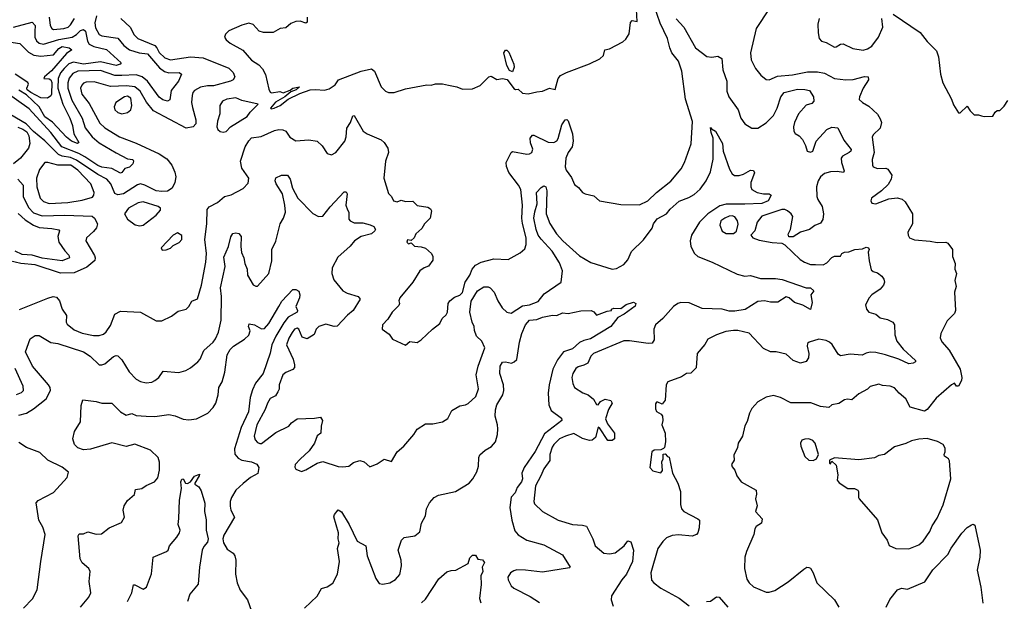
# Model space of a CAD drawing. Extents: x 1493970 to 1595317, y 729910 to 844791.
# Tile 273 of 338: x 1564208 to 1571115, y 795346 to 799427. Entities that reach past the tile are written whole.
import ezdxf

# ---------------------------------------------------------------- set-up
doc = ezdxf.new("R2010")
doc.units = 0

msp = doc.modelspace()

# ---------------------------------------------------------------- linework, layer by layer
at = {"layer": '0CON10XD'}
for points in [[(1566282.1, 798937.9), (1566345, 798932.5), (1566378.7, 798941.3), (1566419.8, 798970.2), (1566444.3, 799005.7), (1566604.2, 799065), (1566675, 799082.5), (1566696.9, 799065), (1566743.3, 798955), (1566774.2, 798924.2), (1566795, 798916.2), (1566835, 798916.2), (1566915, 798942), (1567065, 798970), (1567095, 798966.7), (1567125, 798976), (1567175, 798975.7), (1567215, 798968.1), (1567275, 798954.5), (1567315, 798938.2), (1567385, 798940.6), (1567437.5, 798965), (1567500, 799025), (1567515, 799030), (1567555, 799006.7), (1567595.5, 799014.5), (1567627.9, 799007.9), (1567675, 798943.3), (1567685, 798937.5), (1567705, 798940), (1567735, 798911.2), (1567775, 798906), (1567835, 798920), (1567875, 798924.3), (1567925, 798945.5), (1567965, 798937.5), (1567985.8, 799015), (1568001.2, 799035), (1568043.5, 799056.5), (1568205, 799115.8), (1568277.8, 799152.2), (1568304.4, 799175), (1568313.9, 799216.1), (1568345, 799223.3), (1568438.3, 799271.7), (1568459.7, 799290.3), (1568483.1, 799326.9), (1568493, 799407), (1568505, 799420), (1568540, 799415), (1568530, 799585)], [(1566644.7, 798624.7), (1566743.6, 798583.6), (1566765.7, 798565), (1566790, 798525), (1566794.4, 798495), (1566773.3, 798435), (1566761.4, 798315), (1566795, 798207.5), (1566816, 798186), (1566830, 798155), (1566855, 798148), (1566885, 798160.8), (1566915, 798150.8), (1566965, 798152.5), (1566995, 798122.5), (1567070.5, 798110.5), (1567089.5, 798099.5), (1567096.1, 798086.1), (1567086.2, 798035), (1567048, 797995), (1567029.1, 797960.9), (1566986.2, 797925), (1566974.1, 797895.9), (1566955, 797877.5), (1566928.3, 797881.7), (1566922.5, 797865), (1566935, 797853.3), (1566955, 797860), (1566977.7, 797837.7), (1567025, 797834), (1567055, 797823.3), (1567097.5, 797785), (1567106.7, 797765), (1567105, 797740), (1567075, 797697.5), (1567045, 797686.2), (1567015, 797663.3), (1566966, 797585), (1566874.2, 797475), (1566868, 797455), (1566872.5, 797435), (1566868.1, 797421.9), (1566820, 797375), (1566790, 797325), (1566752.5, 797285), (1566750, 797255), (1566799.7, 797219.7), (1566824.2, 797184.2), (1566913.6, 797143.6), (1566945, 797167.5), (1566995, 797162.5), (1567025, 797180), (1567104.3, 797255.7), (1567155, 797294), (1567170.8, 797329.2), (1567199.4, 797355), (1567208.9, 797375), (1567214.6, 797435.4), (1567224.4, 797455), (1567259.2, 797480.8), (1567295.2, 797494.8), (1567315, 797513.1), (1567332.8, 797585), (1567365.5, 797635), (1567383, 797677), (1567405, 797704.3), (1567445, 797724.4), (1567535, 797747.5), (1567635, 797744), (1567718.8, 797791.2), (1567751.7, 797818.3), (1567761.7, 797848.3), (1567760, 797895), (1567735, 797997.5), (1567730.4, 798035), (1567735.9, 798125.9), (1567724, 798235), (1567707.7, 798265), (1567638.6, 798355), (1567623.6, 798396.4), (1567620.5, 798425), (1567655, 798493.8), (1567665, 798500.6), (1567765, 798482.5), (1567785, 798484.4), (1567800, 798495), (1567807.9, 798517.9), (1567792.1, 798562.1), (1567790, 798595), (1567805, 798617.5), (1567815, 798617.5), (1567915, 798566.5), (1567955, 798565.5), (1567975, 798576.9), (1567985, 798592.5), (1568011.8, 798688.2), (1568034, 798725), (1568045, 798726), (1568055, 798716.2), (1568086.2, 798625), (1568091.2, 798575), (1568082.7, 798535), (1568055.5, 798495), (1568040, 798455), (1568034.4, 798395), (1568041.7, 798371.7), (1568079.6, 798319.6), (1568100.3, 798270.3), (1568128.3, 798248.3), (1568156.7, 798215), (1568175, 798204), (1568235, 798191.2), (1568275, 798155.8), (1568425, 798128.8), (1568555, 798127.1), (1568614, 798155), (1568675.7, 798215), (1568776.7, 798293.3), (1568848.8, 798381.2), (1568870.5, 798425), (1568917.5, 798555), (1568927.6, 798712.4), (1568877.8, 798867.8), (1568853.5, 799065), (1568828.7, 799135), (1568782.9, 799195), (1568768, 799228), (1568751.6, 799295), (1568701.2, 799401.2), (1568660, 799525)], [(1569465, 799502.5), (1569373.3, 799365), (1569333.8, 799195), (1569338.5, 799145), (1569368.6, 799085), (1569407.4, 799037.4), (1569445, 799007.5), (1569465, 799005.6), (1569525, 799029.3), (1569629.2, 799040.8), (1569735, 799060.9), (1569805, 799061.5), (1569855, 799050.8), (1569925, 799014.4), (1570004.4, 799004.4), (1570055, 799006.5), (1570135, 799028.9), (1570160, 799025), (1570162, 799005), (1570125.6, 798945), (1570099.2, 798885), (1570097.7, 798867.7), (1570120, 798845), (1570165, 798820.8), (1570225, 798764.2), (1570245, 798732), (1570253.5, 798705), (1570244, 798666), (1570195, 798618.1), (1570187.6, 798602.4), (1570202.1, 798495), (1570188.8, 798445), (1570190, 798405), (1570195.8, 798395), (1570225, 798381.8), (1570284.3, 798384.3), (1570298.3, 798378.3), (1570325.6, 798335), (1570322.1, 798307.9), (1570299.5, 798270.5), (1570253.6, 798226.4), (1570183.3, 798175), (1570180, 798155), (1570185, 798140), (1570213.6, 798133.6), (1570305, 798169.2), (1570364.4, 798175.6), (1570398.3, 798168.3), (1570418.9, 798148.9), (1570471.5, 798065), (1570470.4, 797995), (1570439.4, 797935), (1570440, 797915), (1570451.2, 797895), (1570485, 797881.4), (1570595, 797873.3), (1570645, 797863.6), (1570705, 797866), (1570718.3, 797858.3), (1570752.5, 797815), (1570752, 797765), (1570770.6, 797715), (1570769.2, 797675), (1570780.8, 797645), (1570767.1, 797597.1), (1570777.5, 797555), (1570765.7, 797514.3), (1570772, 797385), (1570766, 797365), (1570715, 797313.3), (1570670, 797225), (1570664.3, 797195), (1570676.7, 797166.7), (1570728.6, 797108.6), (1570806.8, 796975), (1570817.5, 796915), (1570814.2, 796895), (1570795, 796856.2), (1570780, 796855), (1570765, 796876.2), (1570745, 796864.2), (1570638.1, 796771.9), (1570575, 796690.5), (1570555, 796679.6), (1570455, 796708.1), (1570425, 796766.7), (1570378.1, 796805), (1570345, 796842.5), (1570315, 796854.3), (1570260, 796860), (1570235, 796870), (1570175, 796853.8), (1570155.6, 796834.4), (1570095, 796801.2), (1570045, 796760), (1570015, 796763.8), (1569995, 796758.8), (1569955, 796734), (1569905.8, 796724.2), (1569884, 796706), (1569825, 796713.3), (1569758.3, 796738.3), (1569618.3, 796738.3), (1569545, 796775.7), (1569495, 796790), (1569445, 796778), (1569386.7, 796745), (1569345, 796697.5), (1569328.8, 796665), (1569311.7, 796608.3), (1569294.2, 796575.8), (1569278, 796505), (1569249.2, 796455), (1569244.1, 796425.9), (1569218.3, 796371.7), (1569220, 796335), (1569202.5, 796305), (1569205, 796290), (1569225.9, 796265.9), (1569238.8, 796225), (1569268.8, 796185), (1569373.3, 796125), (1569376.4, 796096.4), (1569368.8, 796065), (1569380.8, 796015), (1569368.8, 795975), (1569416, 795925), (1569411.2, 795895), (1569375, 795870.8), (1569364, 795855), (1569357.5, 795815), (1569305.6, 795695), (1569295.8, 795655), (1569293.1, 795575), (1569310, 795500), (1569325, 795476.2), (1569356.8, 795446.8), (1569445, 795410), (1569465, 795408.8), (1569505, 795422), (1569598.6, 795481.4), (1569707.7, 795572.3), (1569730, 795585), (1569745, 795583.3), (1569755, 795577.5), (1569773.8, 795545), (1569800, 795475), (1569923.6, 795355), (1569954.5, 795304.5)], [(1564747.4, 799452.6), (1564734.8, 799404.8), (1564739.9, 799369.9), (1564765, 799322.2), (1564784.1, 799314.1), (1564895, 799298), (1564937.2, 799245), (1564977.3, 799215), (1565044.9, 799194.9), (1565105, 799186.8), (1565189.4, 799089.4), (1565222.9, 799062.9), (1565255, 799053.8), (1565325.3, 799055.3), (1565343.8, 799045), (1565322, 798995), (1565270.3, 798929.7), (1565260.8, 798865), (1565245, 798855.7), (1565212, 798865), (1565185, 798882.5), (1565104.5, 798994.5), (1565066.1, 799026.1), (1565025, 799039.8), (1564925, 799034.8), (1564875, 799035.5), (1564775, 799069.8), (1564615, 799064.4), (1564581.5, 799048.5), (1564554.3, 799015.7), (1564545.5, 798984.5), (1564544.5, 798945), (1564572.7, 798862.7), (1564645.2, 798735), (1564667.7, 798667.7), (1564716.1, 798605), (1564765, 798561.8), (1564885, 798491.3), (1564965, 798450.8), (1565002, 798445), (1565007.1, 798435), (1565000.4, 798415), (1564979.1, 798390.9), (1564945, 798382.9), (1564925, 798354), (1564915, 798350), (1564855, 798383.5), (1564785, 798392.8), (1564755, 798404.2), (1564665.5, 798465.5), (1564623.2, 798486.8), (1564504.3, 798535), (1564426.4, 798635), (1564275, 798801.1), (1564079.2, 798939.2)], [(1564916.2, 799435), (1564983.8, 799373.8), (1565011.2, 799321.2), (1565035.3, 799295.3), (1565154.6, 799244.6), (1565169.3, 799229.3), (1565185, 799196), (1565225, 799157.9), (1565265, 799145.3), (1565405, 799166.9), (1565495, 799158.9), (1565675, 799085.5), (1565705.8, 799055), (1565716, 799025), (1565704.2, 799005), (1565686, 798995), (1565567.1, 798962.9), (1565525, 798963.3), (1565475, 798952.8), (1565435, 798930), (1565422.3, 798915), (1565417.1, 798895), (1565413.4, 798845), (1565419.2, 798810.8), (1565443.3, 798725), (1565444.5, 798695), (1565424.7, 798675.3), (1565375, 798666.4), (1565147, 798787), (1565097.8, 798847.8), (1565053.2, 798925), (1565015, 798954.8), (1564957, 798963), (1564845, 798957.9), (1564731.2, 798991.2), (1564672.8, 798987.2), (1564655, 798980.4), (1564642.9, 798967.1), (1564635.3, 798945), (1564644.2, 798905), (1564695, 798837.5), (1564770.5, 798700.5), (1564805, 798668.9), (1564908.6, 798605), (1565025, 798560.9), (1565185, 798485.3), (1565241, 798451), (1565276, 798406), (1565295, 798356), (1565302.7, 798325), (1565295.4, 798285), (1565276.5, 798245), (1565245, 798224), (1565205, 798220.3), (1565165, 798224.7), (1565085, 798265.3), (1565055, 798274), (1565035, 798267.7), (1564935, 798205.2), (1564895, 798197.7), (1564875, 798207.3), (1564846.5, 798275), (1564818.1, 798308.1), (1564755, 798340.8), (1564605, 798442), (1564565, 798458.6), (1564505, 798468.9), (1564480.8, 798480.8), (1564385, 798576.5), (1564305, 798641.4), (1564254, 798695), (1564145, 798758.9)], [(1564414.8, 799445), (1564422.3, 799385), (1564433.5, 799365), (1564445, 799358.5), (1564516.7, 799365), (1564547.3, 799375), (1564565, 799390), (1564592, 799435)], [(1566224.8, 799445), (1566225, 799410), (1566215, 799402.4), (1566175, 799416.3), (1566145, 799414.8), (1566109.8, 799400.2), (1566075, 799369.8), (1566035, 799364.7), (1565985, 799336), (1565916.9, 799336.9), (1565886.5, 799346.5), (1565845, 799392.5), (1565815, 799401.2), (1565765, 799388.5), (1565675, 799348.9), (1565651.4, 799325), (1565644, 799305), (1565655, 799286.2), (1565685, 799262.9), (1565773.1, 799213.1), (1565832.8, 799142.8), (1565885, 799108.9), (1565911.7, 799081.7), (1565932.9, 799042.9), (1565955, 798940), (1565965, 798917.5), (1565975, 798912.5), (1566033, 798923), (1566056.4, 798913.6), (1566105, 798932.5), (1566123.6, 798946.4), (1566170, 798955), (1566146.7, 798935), (1566110.5, 798919.5), (1566066.7, 798885), (1566002.9, 798847.1), (1565967.5, 798805), (1565970.7, 798800.7), (1565993.3, 798805), (1566034, 798825), (1566091.2, 798868.8), (1566172, 798908), (1566245, 798933.3), (1566282.1, 798937.9)], [(1568812.8, 799432.8), (1568867.1, 799375), (1568949.1, 799229.1), (1569027.9, 799167.9), (1569064.3, 799164.3), (1569105, 799170.8), (1569134.1, 799154.1), (1569141.1, 799075), (1569168.2, 798995), (1569169.1, 798925), (1569181.8, 798885), (1569247.9, 798795), (1569267.8, 798735), (1569295, 798695.8), (1569345, 798665.8), (1569385, 798666.5), (1569445, 798703.4), (1569495, 798753.9), (1569521, 798805), (1569546.9, 798885), (1569570, 798915), (1569665, 798938.2), (1569715, 798936.8), (1569748.8, 798928.8), (1569777.8, 798885), (1569780, 798855), (1569765, 798839.2), (1569725, 798827.1), (1569671.8, 798765), (1569642.5, 798705), (1569636, 798675), (1569638.8, 798645), (1569648.8, 798628.8), (1569675, 798612), (1569698.8, 798585), (1569721.2, 798545), (1569732.5, 798505), (1569755, 798496.7), (1569771.2, 798505), (1569796, 798575), (1569869.2, 798655), (1569905, 798671.9), (1569948.1, 798668.1), (1569990.3, 798580.3), (1570040, 798515), (1570038.8, 798505), (1570027.5, 798495), (1569980, 798470), (1569970, 798455), (1569972.5, 798425), (1569990.8, 798365), (1569986.2, 798355), (1569941.6, 798361.6), (1569895, 798358.7), (1569855, 798347.8), (1569826.1, 798323.9), (1569809.2, 798295), (1569798.5, 798255), (1569800.8, 798185), (1569806.4, 798165), (1569837.5, 798115), (1569847.9, 798065), (1569841.5, 798025), (1569825, 797998.6), (1569785, 797982.2), (1569748, 797955), (1569684.4, 797935.6), (1569635, 797902.5), (1569603, 797903), (1569598.3, 797921.7), (1569616.1, 797953.9), (1569631.8, 798045), (1569620, 798065), (1569594.4, 798085), (1569575, 798094.6), (1569555, 798095.4), (1569415, 798048.9), (1569381.9, 798005), (1569364.1, 797945.9), (1569337.5, 797915), (1569350, 797895), (1569395, 797880), (1569487, 797863), (1569555, 797857.5), (1569575, 797847.5), (1569684, 797745), (1569713.8, 797725), (1569755, 797708.9), (1569791.5, 797708.5), (1569845, 797706.9), (1569869.5, 797720.5), (1569905, 797758.9), (1569925, 797767.3), (1569965, 797768), (1569976.5, 797785), (1569994, 797795), (1570025, 797797.1), (1570066.6, 797813.4), (1570121.4, 797818.6), (1570145, 797830), (1570162.5, 797825), (1570166.2, 797815), (1570160, 797795), (1570167.5, 797735), (1570182.1, 797672.1), (1570195, 797658.8), (1570225, 797650), (1570255, 797626.2), (1570271.2, 797605), (1570274, 797585), (1570267.1, 797565), (1570244.5, 797535.5), (1570185, 797496.9), (1570167.1, 797475), (1570141.4, 797425), (1570147.8, 797395), (1570164.2, 797375), (1570215, 797360), (1570245, 797333.8), (1570295, 797321.9), (1570333.3, 797303.3), (1570344, 797285), (1570346.9, 797215), (1570362.1, 797172.1), (1570406.9, 797115), (1570492.5, 797035), (1570491.2, 797025), (1570475, 797015.8), (1570445, 797011.4), (1570374.6, 797044.6), (1570282.5, 797075), (1570215, 797090.8), (1570175, 797092.9), (1570145, 797087.5), (1570117.7, 797072.3), (1570035, 797080.6), (1569965, 797068.6), (1569948.9, 797078.9), (1569906.5, 797146.5), (1569888.6, 797165), (1569865, 797176.2), (1569815, 797184.5), (1569746.7, 797165), (1569734.6, 797155.4), (1569732.2, 797135), (1569744.2, 797085), (1569742, 797055), (1569725, 797028.8), (1569685, 797017.5), (1569635, 797035.7), (1569585, 797080.8), (1569515, 797095.8), (1569475, 797095.8), (1569425, 797120), (1569325, 797227.1), (1569245, 797245.4), (1569215, 797246.2), (1569162.2, 797237.8), (1569095, 797216.2), (1569035, 797186), (1569015, 797146.7), (1568960.6, 797085), (1568952.7, 796982.7), (1568915, 796946.5), (1568885, 796944.4), (1568849.8, 796920.2), (1568754.5, 796885.5), (1568743.3, 796865), (1568735, 796757.5), (1568715, 796730), (1568685, 796742.5), (1568675, 796742.5), (1568669.3, 796730.7), (1568668.8, 796695), (1568675, 796677.5), (1568708.3, 796658.3), (1568716.7, 796645), (1568720, 796615), (1568713.3, 796585), (1568736.7, 796525), (1568737.5, 796465), (1568732.5, 796425), (1568725, 796417.5), (1568705, 796407.5), (1568660, 796405), (1568643.3, 796395), (1568627.5, 796285), (1568650.5, 796260.5), (1568705, 796246.7), (1568717.7, 796262.3), (1568712.5, 796325), (1568722.5, 796345), (1568723, 796377), (1568735, 796380), (1568751.7, 796361.7), (1568765, 796357.5), (1568787.1, 796245), (1568825.8, 796175), (1568843.8, 796115), (1568842.5, 796025), (1568850, 795995), (1568866.2, 795975), (1568965, 795923.8), (1568976, 795915), (1568978, 795905), (1568975, 795860), (1568966, 795825), (1568956.7, 795815), (1568925, 795802.9), (1568828.6, 795811.4), (1568785, 795807.3), (1568745, 795791.1), (1568719.5, 795765), (1568685.6, 795715), (1568636.2, 795545), (1568640, 795495), (1568656.7, 795475), (1568705, 795438.8), (1568835, 795368.1), (1568905, 795314.2)], [(1569815.8, 799434.2), (1569806.2, 799395), (1569810, 799335), (1569817.1, 799295), (1569832.5, 799275), (1569865, 799265.7), (1569923.3, 799235), (1569935, 799236.4), (1569965, 799256), (1569985, 799258), (1570053.6, 799223.6), (1570125, 799213.3), (1570155, 799223.1), (1570185, 799242), (1570232, 799305), (1570262, 799375), (1570256.2, 799435)], [(1570335, 799466.2), (1570525.8, 799335.8), (1570575, 799273.3), (1570638.8, 799208.8), (1570653.8, 799165), (1570666.7, 799045), (1570683.6, 798983.6), (1570745, 798870), (1570759.3, 798829.3), (1570793.6, 798773.6), (1570805, 798772.5), (1570855, 798820), (1570875, 798787.5), (1570905, 798760), (1570935, 798760), (1570955, 798752.5), (1570975, 798747.5)], [(1564165, 799374.3), (1564295, 799409.1), (1564315.3, 799385), (1564314.7, 799344.7), (1564314.8, 799305), (1564325, 799277.3), (1564345, 799261.4), (1564375, 799254.8), (1564482.9, 799287.1), (1564575, 799304.8), (1564606.9, 799323.1), (1564635, 799351.5), (1564655, 799358.5), (1564668.2, 799345), (1564682.7, 799275), (1564694.8, 799254.8), (1564727.5, 799237.5), (1564817.7, 799217.7), (1564920, 799125), (1564913.3, 799115), (1564884, 799106), (1564775, 799130.7), (1564655, 799115.1), (1564585, 799127.8), (1564552.8, 799117.2), (1564518.5, 799085), (1564495, 799054.1), (1564477.5, 799015), (1564476.2, 798946.2), (1564509.6, 798835), (1564558.3, 798735), (1564577.6, 798685), (1564587.9, 798625), (1564623.5, 798565), (1564612.4, 798557.6), (1564571.5, 798575), (1564535, 798601.3), (1564437.2, 798707.2), (1564385, 798744.8), (1564345, 798815.2), (1564255, 798899.4), (1564201, 798931)], [(1564115, 799272.6), (1564209.4, 799259.4), (1564269.4, 799199.4), (1564307.2, 799177.2), (1564355, 799170), (1564445, 799180.6), (1564481.7, 799225), (1564505, 799237.7), (1564555, 799229.1), (1564573.1, 799215), (1564535, 799189.3), (1564431.6, 799068.4), (1564381.5, 799025), (1564377.1, 799015), (1564415, 799010.8), (1564425, 799003.9), (1564432.4, 798985), (1564430.5, 798905), (1564425, 798892.9), (1564403.4, 798876.6), (1564355, 798877.2), (1564285, 798914.7), (1564260.6, 798935), (1564257.6, 798945), (1564270.2, 798975), (1564265.4, 798985), (1564175.9, 799045)], [(1567665, 799060), (1567645, 799070), (1567626.2, 799105), (1567603.3, 799195), (1567615, 799212.5), (1567625, 799212.5), (1567638.3, 799198.3), (1567673.8, 799115), (1567676.2, 799093.8), (1567665, 799060)], [(1564925, 798766.2), (1564965, 798774.4), (1564986.5, 798793.5), (1564995.3, 798825), (1564986.5, 798875), (1564965, 798888.9), (1564943.3, 798885), (1564881.4, 798845), (1564869.5, 798815), (1564874.7, 798794.7), (1564896, 798775), (1564925, 798766.2)], [(1565635, 798637.5), (1565655, 798642.5), (1565687.5, 798675), (1565802.9, 798747.1), (1565825, 798778.8), (1565880, 798835), (1565765, 798860.5), (1565725, 798877.9), (1565660.2, 798869.8), (1565630, 798855), (1565612.5, 798825), (1565612.5, 798765), (1565596, 798715), (1565591.2, 798675), (1565597, 798657), (1565613, 798643), (1565635, 798637.5)], [(1570975, 798747.5), (1571035, 798750), (1571051.7, 798778.3), (1571065, 798790), (1571085, 798790), (1571115, 798820), (1571140.7, 798859.3)], [(1564206.9, 797393.1), (1564405, 797473.7), (1564443.5, 797483.5), (1564465, 797480.8), (1564486.4, 797455), (1564505.4, 797395), (1564535, 797350), (1564534.6, 797305), (1564540.9, 797290.9), (1564590, 797250), (1564645, 797226.2), (1564725, 797210), (1564765, 797210.6), (1564795, 797220), (1564815, 797235.6), (1564845, 797280), (1564875, 797360), (1564915, 797382.5), (1565055, 797373.8), (1565164.2, 797314.2), (1565205, 797313.8), (1565273.2, 797346.8), (1565318.3, 797381.7), (1565375.4, 797394.6), (1565395, 797414), (1565415, 797452), (1565455, 797468), (1565483.3, 797565), (1565513.8, 797726.2), (1565517.6, 797785), (1565506.1, 797885), (1565520.8, 797995), (1565522.7, 798095), (1565536.7, 798113.3), (1565595, 798144.4), (1565644, 798185), (1565692.1, 798197.9), (1565775, 798241.4), (1565810.3, 798279.7), (1565814.4, 798315), (1565765.7, 798385.7), (1565755.8, 798435), (1565790, 798535), (1565815, 798576.9), (1565835, 798598.1), (1565902.4, 798607.6), (1565995, 798649.1), (1566025, 798655.3), (1566053.3, 798653.3), (1566073.7, 798643.7), (1566101.9, 798601.9), (1566145, 798576.7), (1566235, 798584.7), (1566295, 798573.9), (1566330.8, 798540.8), (1566365, 798486.7), (1566395, 798478), (1566425, 798494.2), (1566489.5, 798575), (1566498.5, 798605), (1566502.7, 798665), (1566529.1, 798705), (1566545, 798752.9), (1566555, 798754.2), (1566616.9, 798645), (1566644.7, 798624.7)], [(1564195, 798671.8), (1564229.6, 798659.6), (1564258.6, 798638.6), (1564272.1, 798612.1), (1564277.6, 798557.6), (1564269.7, 798525), (1564213.4, 798455), (1564164.7, 798415)], [(1566506.7, 798093.3), (1566515.6, 798075), (1566517.5, 798027.5), (1566526.7, 798015), (1566555, 798002.2), (1566615, 798000.5), (1566667.2, 797987.2), (1566692, 797975), (1566702.9, 797955), (1566700, 797945), (1566675, 797924.4), (1566604.2, 797905.8), (1566556, 797874), (1566525, 797837.9), (1566440, 797760), (1566398.8, 797685), (1566398.5, 797645), (1566412, 797602), (1566474.3, 797525), (1566505, 797508.5), (1566582.5, 797485), (1566596.2, 797465), (1566546.9, 797385), (1566507.1, 797352.9), (1566435, 797275.6), (1566415, 797273.5), (1566355, 797289.1), (1566305.8, 797275), (1566286.4, 797255), (1566272.6, 797217.4), (1566225, 797187.7), (1566189.8, 797199.8), (1566165.4, 797255), (1566155, 797262.9), (1566135, 797255.7), (1566118.2, 797231.8), (1566095, 797192.5), (1566079.5, 797145), (1566125.2, 797045.2), (1566136.7, 797005), (1566136.2, 796985), (1566125, 796972.5), (1566075, 796952.2), (1566054.6, 796935), (1566028.5, 796865), (1566027.3, 796835), (1566019.6, 796815), (1566002.7, 796787.3), (1565965, 796768), (1565945.6, 796735), (1565928.9, 796691.1), (1565871.2, 796585), (1565852.9, 796505), (1565859.4, 796479.4), (1565875, 796460), (1565891.9, 796451.9), (1565905, 796453.5), (1566005, 796530.5), (1566095, 796574.2), (1566115, 796598), (1566153.2, 796626.8), (1566275, 796630), (1566317, 796637), (1566332.9, 796615), (1566321.9, 796575), (1566319.2, 796525), (1566293.8, 796506.2), (1566276.4, 796455), (1566238.5, 796401.5), (1566175, 796343.8), (1566140, 796305), (1566137, 796287), (1566145, 796272.5), (1566185, 796257.5), (1566215, 796267.5), (1566295.7, 796314.3), (1566335, 796325.6), (1566441.4, 796291.4), (1566475, 796289.1), (1566516.4, 796293.6), (1566550.3, 796319.7), (1566595, 796334.2), (1566623.3, 796325), (1566665, 796290), (1566715, 796310), (1566765, 796342.5), (1566815, 796327.5), (1566856.1, 796393.9), (1566903.3, 796435), (1566972.5, 796515), (1566997, 796553), (1567055, 796590), (1567105, 796590), (1567175, 796605.7), (1567210.6, 796629.4), (1567238.8, 796685), (1567295, 796717.5), (1567335, 796724), (1567355, 796733.8), (1567407.7, 796782.3), (1567425.9, 796835.9), (1567411.1, 796935), (1567424.1, 796995.9), (1567470.5, 797125), (1567450.4, 797170.4), (1567412.7, 797205), (1567398.4, 797245), (1567396.5, 797275), (1567381.1, 797305), (1567366.7, 797375), (1567375, 797451.2), (1567420.4, 797525), (1567465, 797551.5), (1567495, 797551.1), (1567508, 797545), (1567535.9, 797515.9), (1567561.4, 797455), (1567592.2, 797405), (1567625, 797374.5), (1567655, 797367.8), (1567735, 797419.1), (1567785, 797426), (1567845, 797449.1), (1567887.4, 797502.6), (1568006.4, 797585), (1568015.8, 797665), (1567995, 797719.5), (1567942.2, 797802.2), (1567865, 797885.7), (1567845.2, 797915), (1567830.3, 797955), (1567815.2, 798034.8), (1567820.9, 798079.1), (1567838, 798135), (1567833.2, 798215), (1567865, 798250), (1567885, 798260.8), (1567898, 798255), (1567906.8, 798226.8), (1567901.4, 798065), (1567926.5, 797996.5), (1567973.4, 797923.4), (1568017.3, 797875), (1568135, 797770.5), (1568215, 797723.5), (1568365, 797675.6), (1568395, 797680.8), (1568445, 797708), (1568475, 797741.2), (1568498.8, 797801.2), (1568585, 797882.9), (1568645, 797962.7), (1568655, 797994.5), (1568680, 798030), (1568745, 798063.8), (1568771.9, 798098.1), (1568835, 798153.5), (1568901.7, 798178.3), (1568939.4, 798200.6), (1568981.5, 798238.5), (1569024.6, 798295), (1569055, 798358.8), (1569073.2, 798446.8), (1569073.8, 798595), (1569057.8, 798635), (1569055, 798670), (1569060, 798660), (1569088, 798645), (1569137.2, 798557.2), (1569141.9, 798505), (1569187.2, 798377.2), (1569205.6, 798345.6), (1569223.2, 798333.2), (1569255, 798333.5), (1569286.2, 798343.8), (1569335, 798371.2), (1569355, 798368.8), (1569363, 798353), (1569337.5, 798285), (1569336, 798255), (1569343.3, 798235), (1569382.5, 798215), (1569425, 798205.6), (1569465.5, 798205.5), (1569479.2, 798195), (1569459.4, 798155), (1569415, 798137.2), (1569295, 798131.2), (1569165, 798133.2), (1569118.6, 798121.4), (1569034.9, 798065.1), (1568977.5, 798005), (1568920.9, 797915), (1568912.3, 797875), (1568915.6, 797835.6), (1568941.2, 797785), (1568965, 797765.8), (1569065, 797726.4), (1569241.5, 797641.5), (1569295, 797627.3), (1569335, 797630.9), (1569405, 797610.4), (1569511.1, 797611.1), (1569555.8, 797604.2), (1569724.2, 797545.8), (1569755, 797544), (1569780, 797525), (1569757.1, 797495), (1569767.3, 797442.7), (1569755, 797392.5), (1569702.6, 797422.6), (1569642.8, 797442.8), (1569606.2, 797475), (1569585, 797482), (1569526.4, 797443.6), (1569475, 797444.6), (1569433.7, 797453.7), (1569385, 797449.1), (1569296.5, 797393.5), (1569225, 797381.8), (1569185, 797380.5), (1569135.4, 797395.4), (1568995, 797400), (1568905, 797439.3), (1568845, 797441.9), (1568825, 797436.2), (1568795.1, 797414.9), (1568720.7, 797329.3), (1568667.3, 797285), (1568656.1, 797255), (1568659.6, 797180.4), (1568645, 797157.3), (1568616.6, 797153.4), (1568485, 797173.9), (1568445, 797173.1), (1568233.1, 797085), (1568215, 797065.8), (1568192.4, 797017.6), (1568165, 797001.8), (1568125, 796991.9), (1568109.8, 796980.2), (1568089.4, 796945), (1568081.9, 796915), (1568087.1, 796875), (1568100, 796845), (1568157.3, 796807.3), (1568195.4, 796795.4), (1568232.9, 796765), (1568255, 796726.7), (1568265, 796723.3), (1568282.9, 796747.1), (1568315, 796764.5), (1568355.5, 796755), (1568364.4, 796735), (1568337.4, 796692.6), (1568317.1, 796625), (1568331.2, 796591.2), (1568380.8, 796525), (1568380, 796485), (1568365, 796473.1), (1568334.2, 796475), (1568275, 796562.5), (1568265, 796567.5), (1568247.1, 796495), (1568225, 796475.4), (1568205, 796474.7), (1568155, 796487.6), (1568095, 796522.3), (1568037.1, 796505), (1567995, 796484.7), (1567955, 796446.4), (1567943.4, 796426.6), (1567927.8, 796375), (1567926.7, 796333.3), (1567883.8, 796275), (1567864.6, 796225), (1567826.4, 796155), (1567815.6, 796045.6), (1567819.8, 796029.8), (1567875, 795975.8), (1567985, 795915.7), (1568085, 795884.3), (1568155, 795880.4), (1568185, 795871.9), (1568229.2, 795785), (1568245, 795733.8), (1568305, 795684.2), (1568345, 795678.6), (1568385, 795686.9), (1568447.5, 795735), (1568475, 795770), (1568495, 795763.3), (1568514.5, 795704.5), (1568506.7, 795625), (1568463.8, 795535), (1568433.1, 795496.9), (1568359.2, 795385), (1568356, 795355), (1568370.9, 795310.9)], [(1564415, 798136.9), (1564545, 798143.7), (1564645, 798159.6), (1564718.6, 798181.4), (1564728.6, 798195), (1564730.6, 798215), (1564706, 798275), (1564615, 798370.2), (1564565.3, 798405), (1564475, 798406.9), (1564405, 798425.5), (1564385, 798424.2), (1564346.7, 798375), (1564325.3, 798315), (1564328.2, 798255), (1564352, 798175), (1564375, 798152), (1564415, 798136.9)], [(1564202.4, 796652.4), (1564255.2, 796664.8), (1564304.3, 796695.7), (1564393.9, 796766.1), (1564424.6, 796825), (1564422.3, 796845), (1564410, 796865), (1564297.9, 796995), (1564247.5, 797095), (1564281.7, 797188.3), (1564315, 797210), (1564345, 797210.8), (1564425, 797161.9), (1564475, 797154.5), (1564655, 797095.3), (1564700.9, 797065), (1564765, 797005.5), (1564785, 797004.6), (1564805, 797011.8), (1564865, 797062.5), (1564885, 797071.2), (1564895, 797068.8), (1564925, 797038.8), (1564974.5, 796955), (1565025, 796903.5), (1565055, 796888.2), (1565095, 796878.9), (1565135, 796883.1), (1565154.6, 796895.4), (1565183.6, 796916.4), (1565215, 796960), (1565325, 796950), (1565374.3, 796965.7), (1565405, 796984), (1565458, 797025), (1565474.2, 797045), (1565499.2, 797105), (1565565, 797164.2), (1565582.2, 797187.8), (1565601.8, 797235), (1565621.7, 797318.3), (1565623.1, 797485), (1565615.4, 797544.6), (1565649.2, 797695), (1565639.3, 797760.7), (1565672.2, 797835), (1565687.9, 797902.1), (1565703, 797927), (1565725, 797931.2), (1565745, 797926.2), (1565761.2, 797905), (1565758.5, 797835), (1565763.8, 797793.8), (1565781.1, 797755), (1565786.9, 797715), (1565803.5, 797675), (1565806.7, 797635), (1565845.5, 797565.5), (1565863.9, 797556.1), (1565875, 797558), (1565955.5, 797645), (1565976.7, 797735), (1565976.9, 797813.1), (1566005, 797872), (1566035.9, 797995), (1566058.2, 798035), (1566071.6, 798075), (1566068.6, 798125), (1566051.9, 798205), (1566006, 798275), (1565998.8, 798295), (1566003.6, 798316.4), (1566045, 798336.2), (1566085.8, 798335.8), (1566105, 798306.7), (1566121.9, 798245), (1566159.4, 798175), (1566265, 798066.2), (1566305, 798046.2), (1566335, 798048.8), (1566386.6, 798113.4), (1566485, 798218.6), (1566498.7, 798218.7), (1566505.4, 798205.4), (1566496.4, 798125), (1566506.7, 798093.3)], [(1564195, 798307.8), (1564231.1, 798265), (1564232.6, 798185), (1564268.6, 798108.6), (1564305, 798072.3), (1564365, 798050.6), (1564525, 798055.2), (1564715, 798048.2), (1564732.9, 798035), (1564752.7, 797995), (1564746.4, 797965), (1564725, 797940.8), (1564677.1, 797895), (1564672.2, 797875), (1564732.9, 797772.9), (1564738, 797755), (1564734.2, 797735.8), (1564678.9, 797691.1), (1564589.4, 797650.6), (1564495, 797648.9), (1564315, 797706.7), (1564215, 797716.4), (1564135.6, 797734.4)], [(1565050.9, 797980.9), (1565075, 797984.5), (1565165.9, 798054.1), (1565195, 798090), (1565196, 798105), (1565180, 798115), (1565075, 798147.5), (1565038.3, 798141.7), (1564970.8, 798105), (1564942, 798065), (1564965, 798026.2), (1565018.3, 797988.3), (1565050.9, 797980.9)], [(1564195.8, 798065.8), (1564245, 798022.2), (1564305, 797984.3), (1564345, 797967.6), (1564432.2, 797962.2), (1564481.2, 797951.2), (1564486.7, 797945), (1564475.6, 797904.4), (1564481.5, 797865), (1564523.5, 797805), (1564552.9, 797775), (1564558, 797755), (1564505, 797733.7), (1564366.2, 797753.8), (1564295, 797774), (1564225, 797779.8), (1564175, 797802.9)], [(1569215, 797926.7), (1569225, 797932.5), (1569237, 797943), (1569247.8, 797992.2), (1569244.4, 798015), (1569225, 798042.2), (1569205, 798049.5), (1569185, 798047.5), (1569153.8, 798035), (1569126, 798015), (1569118.8, 797985), (1569135, 797943.3), (1569165, 797926.7), (1569215, 797926.7)], [(1565208.3, 797808.3), (1565235, 797812.5), (1565265, 797822.5), (1565285, 797842.5), (1565327, 797863), (1565346.2, 797885), (1565345, 797912.5), (1565315, 797930), (1565283.3, 797915), (1565201.2, 797825), (1565208.3, 797808.3)], [(1564634.2, 795305), (1564692.9, 795375), (1564706, 795405), (1564694.2, 795485), (1564702.5, 795555), (1564692.5, 795575), (1564645.7, 795615), (1564632.6, 795642.6), (1564617.5, 795805), (1564625, 795818.8), (1564655, 795818.8), (1564685, 795833.3), (1564745, 795817.5), (1564781.7, 795818.3), (1564835, 795860), (1564920.7, 795899.3), (1564942.5, 795935), (1564933.3, 795985), (1564940, 796015), (1564965, 796053.3), (1565013.8, 796095), (1565020, 796130), (1565065, 796136.2), (1565095, 796158), (1565153.3, 796185), (1565177, 796213), (1565189.1, 796265), (1565187.4, 796322.6), (1565178.9, 796355), (1565124.4, 796405), (1565015, 796447.6), (1564955, 796431.9), (1564855, 796458.4), (1564705, 796413.9), (1564655, 796408), (1564615, 796423.3), (1564592.5, 796445), (1564580, 796485), (1564593.2, 796536.8), (1564633.3, 796605), (1564639.3, 796720.7), (1564651.7, 796758.3), (1564745, 796747.5), (1564785, 796736.7), (1564855, 796736.2), (1564915, 796674.4), (1564955, 796652.1), (1564995, 796663.1), (1565025, 796649.5), (1565095, 796643.8), (1565155, 796641.8), (1565255, 796656.2), (1565297.3, 796647.3), (1565355, 796624.5), (1565395, 796617.8), (1565447.5, 796625), (1565527.5, 796665), (1565565, 796704.6), (1565582.5, 796735), (1565599.1, 796795), (1565603.8, 796845), (1565628.4, 796885), (1565646.6, 796953.4), (1565664.1, 797075), (1565685, 797113.5), (1565707.8, 797135), (1565785, 797184.5), (1565815.8, 797214.2), (1565824.5, 797244.5), (1565813.3, 797275), (1565818, 797292), (1565855, 797285.6), (1565905, 797257.5), (1565925, 797259.2), (1565955.4, 797295), (1566024.7, 797415.3), (1566047.8, 797452.2), (1566125, 797532.5), (1566145, 797534.3), (1566165, 797522), (1566173.1, 797495), (1566170.6, 797475), (1566146, 797415), (1566156.7, 797385), (1566153.3, 797375), (1566090.7, 797339.3), (1566060.1, 797299.9), (1566004.6, 797205.4), (1565977.6, 797145), (1565965, 797086), (1565915.4, 796945), (1565862.6, 796877.4), (1565840.3, 796829.7), (1565824.8, 796775), (1565811.7, 796675), (1565761.2, 796565), (1565714.1, 796415), (1565717.1, 796377.1), (1565739.3, 796349.3), (1565765, 796336.8), (1565834.6, 796324.6), (1565871.7, 796308.3), (1565886, 796285), (1565877.4, 796242.6), (1565825.7, 796214.3), (1565775, 796172.9), (1565724.5, 796125), (1565694.6, 796075), (1565684.6, 796045), (1565684, 796014), (1565689.6, 795985), (1565714, 795935), (1565640.4, 795809.6), (1565633.2, 795785), (1565637.7, 795755), (1565662.5, 795712.5), (1565704.3, 795684.3), (1565717.5, 795665), (1565724.3, 795635), (1565722.5, 795535), (1565733.5, 795475), (1565753.6, 795423.6), (1565806.7, 795355), (1565860, 795205)], [(1566205, 795297.5), (1566295, 795382), (1566324.1, 795435.9), (1566365, 795448), (1566405, 795473.8), (1566436.5, 795535), (1566450.3, 795625), (1566436.2, 795715), (1566449.4, 795755), (1566442.4, 795785), (1566444.3, 795825), (1566411.5, 795938.5), (1566416.5, 795955), (1566442.5, 795987.5), (1566465, 795974.3), (1566519.3, 795885), (1566575, 795767.1), (1566635.8, 795735.8), (1566646.5, 795665), (1566705, 795506.7), (1566730.5, 795470.5), (1566755, 795466.2), (1566805, 795476), (1566845, 795498.8), (1566875.4, 795534.6), (1566885.6, 795595), (1566883.1, 795635), (1566862.9, 795705), (1566886.7, 795775), (1566905, 795793.3), (1566980, 795805), (1567015, 795833.8), (1567026, 795895), (1567054, 795945), (1567060.8, 795995), (1567082.6, 796037.4), (1567115.5, 796074.5), (1567145, 796091.4), (1567265, 796116.9), (1567360, 796175), (1567385.9, 796204.1), (1567415.4, 796254.6), (1567425.6, 796295), (1567428.9, 796355), (1567436.2, 796373.8), (1567473.6, 796406.4), (1567518.3, 796431.7), (1567545, 796464), (1567560, 796515), (1567562.7, 796555), (1567560.4, 796585), (1567543.3, 796645), (1567545, 796690), (1567556, 796724), (1567596, 796795), (1567603.5, 796825), (1567600.7, 796865), (1567575.7, 796944.3), (1567578, 796995), (1567595, 797022.5), (1567615, 797026.7), (1567657, 797017), (1567677.5, 797025), (1567695, 797042.5), (1567713.8, 797165), (1567730.4, 797225), (1567755, 797286.7), (1567785, 797317.9), (1567835, 797322), (1567875, 797339), (1567945, 797352.5), (1567975, 797350.8), (1568015, 797368.6), (1568055.5, 797364.5), (1568145, 797382.9), (1568215.7, 797385.7), (1568235.8, 797375.8), (1568255, 797353.3), (1568328.3, 797381.7), (1568360, 797385), (1568360, 797395), (1568375, 797402.5), (1568425, 797400), (1568462.7, 797427.3), (1568515, 797444.4), (1568530, 797435), (1568525, 797417.1), (1568449.5, 797360.5), (1568405, 797338), (1568355, 797273.8), (1568212.9, 797187.1), (1568165, 797176.2), (1568135, 797161.2), (1568085, 797118), (1568023.1, 797096.9), (1567980, 797040), (1567946.9, 796975), (1567921.2, 796865), (1567915.4, 796805), (1567919.1, 796725), (1567935.4, 796685.4), (1568009.7, 796629.7), (1568012, 796615), (1567888.7, 796521.3), (1567823.5, 796396.5), (1567746.3, 796283.7), (1567730.7, 796245), (1567734, 796205), (1567729.1, 796185), (1567697.6, 796145), (1567682.6, 796107.4), (1567655, 796077.5), (1567645.9, 796005), (1567660.4, 795915), (1567680.2, 795840.2), (1567705, 795813.1), (1567765, 795774.4), (1567885, 795741.9), (1568015, 795671.9), (1568068.8, 795585), (1568065, 795580), (1567875, 795550.4), (1567755, 795563.3), (1567695.4, 795565.4), (1567675, 795560), (1567651.1, 795545), (1567632.1, 795515), (1567635, 795496.7), (1567655.8, 795455), (1567675, 795438.6), (1567789.2, 795379.2), (1567855, 795336.2)], [(1564185, 796796.7), (1564219.4, 796810.6), (1564234.3, 796825), (1564231.1, 796855), (1564175, 796978.5)], [(1564235, 795296.7), (1564296.8, 795363.2), (1564329.2, 795425), (1564355.8, 795625.8), (1564385.6, 795815), (1564368.9, 795865), (1564342.9, 795915), (1564323.2, 796036.8), (1564337.9, 796052.1), (1564445, 796108.8), (1564541.2, 796215), (1564550.7, 796250.7), (1564505, 796287.1), (1564405.8, 796335), (1564349.1, 796389.1), (1564255, 796426), (1564201, 796461)], [(1569775, 796333.3), (1569797.5, 796345), (1569812.5, 796375), (1569788, 796455), (1569773, 796473), (1569745, 796485.8), (1569715, 796484.2), (1569695, 796475.8), (1569685.8, 796455), (1569687.5, 796435), (1569715, 796362.5), (1569745, 796336.2), (1569775, 796333.3)], [(1570445, 795714), (1570515, 795740.8), (1570545, 795767.5), (1570593.5, 795835), (1570608.2, 795875), (1570645, 795930), (1570686.4, 796023.6), (1570740.8, 796205), (1570731.2, 796331.2), (1570724.3, 796344.3), (1570696.7, 796365), (1570693.3, 796375), (1570701.2, 796395), (1570700.7, 796420.7), (1570687.5, 796445), (1570645.9, 796465.9), (1570575, 796488), (1570515, 796484), (1570465, 796472), (1570425, 796452.5), (1570345, 796428.8), (1570275, 796376), (1570235, 796368.8), (1570205, 796352), (1570095, 796337.5), (1569925, 796352.5), (1569890, 796335), (1569890, 796315), (1569895, 796310), (1569905, 796330), (1569935, 796300), (1569946.4, 796233.6), (1569943.3, 796195), (1569957, 796177), (1570017.5, 796137.5), (1570065, 796136.7), (1570087.5, 796125), (1570093.3, 796115), (1570092.5, 796075), (1570097.5, 796065), (1570225, 795916.7), (1570256, 795825), (1570293.8, 795775), (1570308.3, 795738.3), (1570355, 795716.7), (1570445, 795714)], [(1564964.2, 795345), (1564994.5, 795405), (1565005, 795461.2), (1565015, 795462), (1565075, 795430.8), (1565097.5, 795445), (1565131.9, 795538.1), (1565144.6, 795655), (1565238.6, 795695), (1565248.6, 795705), (1565259.2, 795735), (1565310.5, 795795), (1565327.8, 795825), (1565332.9, 795845), (1565320, 795885), (1565323.1, 795926.9), (1565328.6, 796055), (1565343.9, 796136.1), (1565338.6, 796185), (1565345, 796203.3), (1565355.6, 796205.6), (1565371.2, 796175), (1565385, 796172.9), (1565405.6, 796184.4), (1565435, 796222.9), (1565468.3, 796238.3), (1565467.5, 796225), (1565436.7, 796175), (1565437, 796167), (1565465, 796150), (1565480.7, 796120.7), (1565506, 796035), (1565504, 795975), (1565516.4, 795916.4), (1565515.3, 795845), (1565528.9, 795785), (1565525, 795761.5), (1565499.3, 795730.7), (1565488.9, 795705), (1565468.9, 795585), (1565459.4, 795465), (1565402.2, 795395), (1565385.6, 795345)], [(1570286, 795305), (1570311.3, 795358.7), (1570365, 795426.2), (1570395, 795438), (1570435, 795430.8), (1570556.9, 795483.1), (1570614, 795566), (1570719.2, 795675), (1570741.7, 795718.3), (1570816.6, 795823.4), (1570855, 795863.8), (1570885, 795883.3), (1570896.7, 795886.7), (1570908.8, 795878.8), (1570945.6, 795705), (1570944, 795656), (1570925.6, 795565), (1570950.6, 795445), (1570965, 795332.5)], [(1567025.9, 795334.1), (1567055, 795360), (1567147.3, 795502.7), (1567205, 795552.5), (1567235, 795562.5), (1567267, 795563), (1567355, 795610), (1567365, 795650), (1567385, 795670), (1567405, 795670), (1567420.7, 795640.7), (1567455, 795636), (1567467.6, 795617.6), (1567452, 795585), (1567456.4, 795555), (1567442.2, 795525), (1567445.4, 795464.6), (1567433.3, 795365), (1567443.3, 795335)], [(1569025, 795343.5), (1569055, 795347.3), (1569095, 795377.1), (1569115, 795375.6), (1569176.7, 795305)]]:
    msp.add_lwpolyline(points, dxfattribs=at)

doc.saveas('drawing.dxf')
